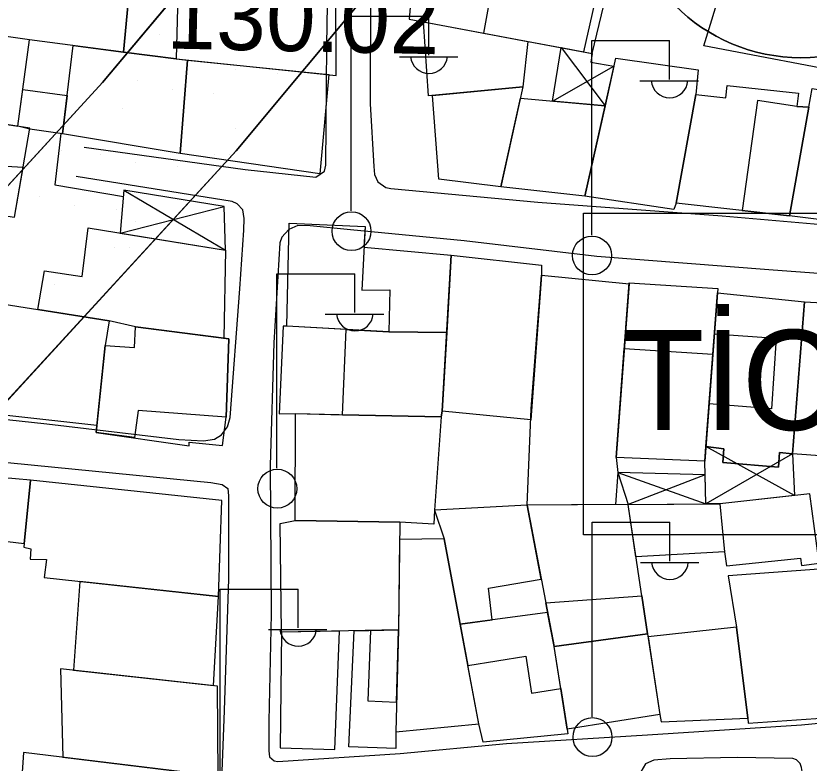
# Model space of a CAD drawing. Extents: x 417997 to 421451, y 4451742 to 4455216.
# Drawn here: x 420300.8 to 420372.1, y 4452436.9 to 4452504.1 of the extents above; entities that cross this region are included whole.
import ezdxf

# ---------------------------------------------------------------- set-up
doc = ezdxf.new("R2010")
doc.units = 0
for name, color, linetype in [('ADA', 7, 'Continuous'), ('B_Mesken', 7, 'Continuous'), ('B_Sundurma', 7, 'Continuous'), ('B_Teras', 7, 'Continuous'), ('Default', 7, 'Continuous'), ('LJ_SEMBOL', 7, 'Continuous'), ('PL_AYA_PARK_DINLENME', 7, 'Continuous'), ('PL_SOSYAL_TESİS', 7, 'Continuous'), ('PL_TİCK', 7, 'Continuous'), ('S_Elektrik_Diregi', 7, 'Continuous'), ('Sinir_Duvar_tek_tarafa_ait', 7, 'Continuous'), ('SM_TAKS', 7, 'Continuous'), ('TR_PARKALANI', 7, 'Continuous'), ('TR_TİCK', 7, 'Continuous'), ('Y_Yol_Kotu', 7, 'Continuous'), ('Yol_Sose', 7, 'Continuous')]:
    doc.layers.add(name, color=color, linetype=linetype)

# ---------------------------------------------------------------- blocks, each defined once
blk = doc.blocks.new('POINT_DISPLAY')
at = {"layer": 'Default'}
blk.add_line((0, 0), (0, 0), dxfattribs=at)

msp = doc.modelspace()

# ---------------------------------------------------------------- linework, layer by layer
at = {"layer": 'ADA'}
for p, q in [((420308.584, 4452498.139), (420321.858, 4452514.013)), ((420308.584, 4452498.139), (420321.858, 4452514.013)), ((420333.095, 4452507.03), (420320.59, 4452491.997)), ((420333.095, 4452507.03), (420320.59, 4452491.997)), ((420308.584, 4452498.139), (420264.816, 4452450.425)), ((420308.584, 4452498.139), (420264.816, 4452450.425)), ((420276.248, 4452443.657), (420320.59, 4452491.997)), ((420276.248, 4452443.657), (420320.59, 4452491.997))]:
    msp.add_line(p, q, dxfattribs=at)
at = {"layer": 'B_Mesken'}
for points in [[(420336.848, 4452512.056), (420336.15, 4452503.85), (420352.593, 4452500.772), (420354.492, 4452508.603)], [(420311.213, 4452508.895), (420310.464, 4452500.88), (420302.021, 4452501.987), (420298.433, 4452502.5), (420299.525, 4452510.378)], [(420311.213, 4452508.895), (420315.415, 4452508.301), (420315.206, 4452500.265), (420310.464, 4452500.88)], [(420315.415, 4452508.301), (420315.206, 4452500.265), (420329.576, 4452498.787), (420329.544, 4452506.562)], [(420376.674, 4452504.442), (420378.096, 4452504.175), (420376.824, 4452498.746), (420362.64, 4452501.438), (420364.279, 4452506.852)], [(420300.973, 4452494.215), (420302.021, 4452501.987), (420290.378, 4452503.65), (420289.7, 4452495.969)], [(420346.379, 4452497.752), (420337.881, 4452496.959), (420337.441, 4452503.609), (420346.824, 4452501.852)], [(420304.972, 4452493.533), (420305.942, 4452501.473), (420310.464, 4452500.88), (420315.206, 4452500.265), (420316.218, 4452500.161), (420315.572, 4452491.748)], [(420328.919, 4452498.854), (420328.116, 4452489.935), (420315.572, 4452491.748), (420316.218, 4452500.161)], [(420351.951, 4452487.924), (420354.716, 4452500.334), (420362.129, 4452499.299), (420361.929, 4452497.073), (420360.151, 4452487.301), (420359.955, 4452486.712)], [(420361.929, 4452497.073), (420364.632, 4452496.757), (420364.753, 4452497.888), (420371.14, 4452497.2), (420371.016, 4452495.992), (420372.093, 4452495.931), (420370.353, 4452486.159), (420360.151, 4452487.301)], [(420304.972, 4452493.533), (420302.033, 4452493.96), (420300.973, 4452494.215), (420301.419, 4452497.524), (420305.391, 4452496.966)], [(420346.379, 4452497.752), (420344.378, 4452488.763), (420338.81, 4452489.459), (420338.236, 4452496.992)], [(420379.984, 4452496.322), (420377.767, 4452485.218), (420370.353, 4452486.159), (420372.093, 4452495.931), (420372.388, 4452497.618)], [(420346.156, 4452496.749), (420353.759, 4452496.04), (420351.951, 4452487.924), (420344.378, 4452488.763)], [(420300.682, 4452486.037), (420302.048, 4452494.048), (420289.7, 4452495.969), (420288.488, 4452487.889)], [(420302.78, 4452477.73), (420303.356, 4452481.201), (420306.752, 4452480.684), (420307.286, 4452485.083), (420319.635, 4452483.063), (420319.502, 4452475.148), (420311.554, 4452476.165), (420309.19, 4452476.718)], [(420332.088, 4452483.333), (420339.926, 4452482.628), (420339.522, 4452475.67), (420334.317, 4452475.708), (420325.147, 4452476.23), (420325.374, 4452485.493), (420332.182, 4452485.204)], [(420339.926, 4452482.628), (420348.057, 4452481.704), (420348.046, 4452480.812), (420347.086, 4452467.805), (420339.111, 4452468.581)], [(420348.046, 4452480.812), (420355.915, 4452480.038), (420354.765, 4452464.404), (420354.913, 4452463.064), (420354.689, 4452460.188), (420346.752, 4452460.124), (420347.13, 4452468.809)], [(420363.892, 4452479.605), (420362.723, 4452464.098), (420354.765, 4452464.404), (420355.923, 4452480.143)], [(420363.864, 4452479.236), (420371.687, 4452478.415), (420370.608, 4452464.752), (420369.457, 4452464.854), (420369.349, 4452463.549), (420364.34, 4452463.954), (420364.426, 4452465.202), (420362.821, 4452465.403)], [(420298.388, 4452478.423), (420298.388, 4452478.423), (420309.19, 4452476.718), (420308.816, 4452474.482), (420308.083, 4452467.297), (420297.239, 4452468.483)], [(420371.687, 4452478.415), (420379.717, 4452477.971), (420378.92, 4452464.143), (420370.608, 4452464.752)], [(420319.38, 4452465.495), (420319.708, 4452468.041), (420319.938, 4452475.092), (420311.554, 4452476.165), (420309.19, 4452476.718), (420308.816, 4452474.482), (420308.083, 4452467.297), (420308.019, 4452466.663), (420316.36, 4452465.476), (420316.372, 4452465.803)], [(420324.468, 4452468.354), (420325.931, 4452468.361), (420330.163, 4452468.265), (420339.013, 4452468.063), (420339.111, 4452468.581), (420339.522, 4452475.67), (420334.317, 4452475.708), (420330.483, 4452475.927), (420325.147, 4452476.23), (420324.81, 4452476.218)], [(420325.931, 4452468.361), (420339.013, 4452468.063), (420338.422, 4452459.686), (420338.376, 4452458.426), (420335.298, 4452458.593), (420325.902, 4452458.742)], [(420294.506, 4452454.676), (420294.729, 4452457.495), (420301.533, 4452456.68), (420302.112, 4452462.371), (420285.902, 4452463.825), (420284.914, 4452455.873)], [(420302.112, 4452462.371), (420301.498, 4452456.337), (420302.145, 4452456.197), (420302.072, 4452455.279), (420303.546, 4452455.242), (420303.35, 4452453.62), (420319.022, 4452451.903), (420319.313, 4452460.557)], [(420364.509, 4452455.943), (420364.674, 4452454.682), (420371.341, 4452455.371), (420371.413, 4452454.711), (420373.004, 4452454.92), (420372.16, 4452461.149), (420364.075, 4452460.246)], [(420343.621, 4452449.802), (420343.268, 4452452.666), (420348.024, 4452453.465), (420346.752, 4452460.124), (420338.422, 4452459.686), (420339.287, 4452457.11), (420340.739, 4452449.415)], [(420346.752, 4452460.124), (420349.182, 4452447.405), (420357.586, 4452448.547), (420355.829, 4452460.198)], [(420355.829, 4452460.198), (420364.075, 4452460.246), (420364.509, 4452455.943), (420356.539, 4452455.491)], [(420324.563, 4452458.467), (420325.902, 4452458.742), (420335.298, 4452458.593), (420335.179, 4452448.909), (420324.672, 4452448.697)], [(420339.287, 4452457.11), (420335.279, 4452457.041), (420335.179, 4452448.909), (420334.945, 4452439.73), (420342.428, 4452440.463)], [(420372.983, 4452454.361), (420364.827, 4452453.773), (420365.575, 4452449.154), (420366.583, 4452440.961), (420366.621, 4452440.507), (420374.459, 4452441.055), (420374.424, 4452441.874), (420373.199, 4452452.944)], [(420306.537, 4452453.271), (420305.959, 4452445.273), (420318.549, 4452443.897), (420319.022, 4452451.903)], [(420341.438, 4452445.712), (420346.633, 4452446.552), (420347.161, 4452443.219), (420349.776, 4452443.628), (420349.182, 4452447.405), (420348.597, 4452450.47), (420340.739, 4452449.415)], [(420329.476, 4452438.165), (420329.895, 4452448.802), (420324.672, 4452448.697), (420324.565, 4452438.299)], [(420334.945, 4452439.73), (420334.946, 4452438.247), (420330.733, 4452438.389), (420331.192, 4452448.828), (420335.179, 4452448.909)], [(420365.575, 4452449.154), (420357.624, 4452448.299), (420358.699, 4452441.285), (420358.81, 4452440.643), (420366.583, 4452440.961)], [(420349.182, 4452447.405), (420357.586, 4452448.547), (420358.699, 4452441.285), (420350.348, 4452439.986)], [(420342.801, 4452438.818), (420342.428, 4452440.463), (420341.438, 4452445.712), (420346.633, 4452446.552), (420347.161, 4452443.219), (420349.776, 4452443.628), (420350.348, 4452439.986), (420350.408, 4452439.56)], [(420304.817, 4452445.398), (420305.003, 4452437.451), (420318.964, 4452435.766), (420318.909, 4452443.857)], [(420301.472, 4452437.878), (420300.901, 4452429.428), (420318.524, 4452427.75), (420318.964, 4452435.766)]]:
    msp.add_lwpolyline(points, close=True, dxfattribs=at)
at = {"layer": 'B_Sundurma'}
for p, q in [((420349.818, 4452501.291), (420353.759, 4452496.04)), ((420349.048, 4452496.479), (420354.557, 4452499.623)), ((420310.509, 4452488.479), (420319.635, 4452483.063)), ((420310.169, 4452484.611), (420319.533, 4452486.994)), ((420370.807, 4452460.998), (420362.821, 4452465.403)), ((420370.608, 4452464.752), (420362.836, 4452460.239)), ((420354.913, 4452463.064), (420362.836, 4452460.239)), ((420362.76, 4452462.844), (420355.829, 4452460.198))]:
    msp.add_line(p, q, dxfattribs=at)
for points in [[(420349.048, 4452496.479), (420349.818, 4452501.291), (420352.593, 4452500.772), (420352.485, 4452499.982), (420354.557, 4452499.623), (420353.759, 4452496.04)], [(420310.509, 4452488.479), (420310.169, 4452484.611), (420319.635, 4452483.063), (420319.533, 4452486.994)], [(420370.608, 4452464.752), (420370.807, 4452460.998), (420364.075, 4452460.246), (420362.836, 4452460.239), (420362.723, 4452464.098), (420362.821, 4452465.403), (420364.426, 4452465.202), (420364.34, 4452463.954), (420369.349, 4452463.549), (420369.457, 4452464.854)], [(420362.76, 4452462.844), (420354.913, 4452463.064), (420355.829, 4452460.198), (420362.836, 4452460.239)]]:
    msp.add_lwpolyline(points, close=True, dxfattribs=at)
at = {"layer": 'B_Teras'}
for points in [[(420346.038, 4452510.257), (420345.188, 4452505.099), (420343.379, 4452505.553), (420342.834, 4452502.599), (420351.84, 4452500.913), (420353.608, 4452508.776)], [(420367.469, 4452496.522), (420366.091, 4452486.636), (420370.353, 4452486.159), (420372.093, 4452495.931), (420371.016, 4452495.992)], [(420292.701, 4452491.02), (420292.036, 4452487.35), (420300.682, 4452486.037), (420301.444, 4452490.507)], [(420325.374, 4452485.493), (420332.182, 4452485.204), (420331.895, 4452479.465), (420334.408, 4452479.498), (420334.317, 4452475.708), (420325.147, 4452476.23)], [(420311.554, 4452476.165), (420319.938, 4452475.092), (420319.708, 4452468.041), (420311.787, 4452468.654), (420311.463, 4452466.204), (420308.019, 4452466.663), (420308.816, 4452474.482), (420311.445, 4452474.304)], [(420330.163, 4452468.265), (420330.483, 4452475.927), (420334.317, 4452475.708), (420339.522, 4452475.67), (420339.111, 4452468.581), (420339.013, 4452468.063)], [(420369.152, 4452475.149), (420368.718, 4452468.808), (420363.111, 4452469.239), (420363.449, 4452473.727), (420363.587, 4452475.556)], [(420355.488, 4452474.232), (420363.449, 4452473.727), (420362.821, 4452465.403), (420362.723, 4452464.098), (420354.765, 4452464.404)], [(420348.428, 4452451.353), (420357.07, 4452451.964), (420357.586, 4452448.547), (420349.182, 4452447.405)], [(420332.446, 4452442.516), (420335.014, 4452442.419), (420335.179, 4452448.909), (420332.674, 4452448.858)]]:
    msp.add_lwpolyline(points, close=True, dxfattribs=at)
at = {"layer": 'LJ_SEMBOL'}
msp.add_lwpolyline([(420351.829, 4452486.395), (420389.761, 4452486.395), (420389.761, 4452457.457), (420351.829, 4452457.457)], close=True, dxfattribs=at)
msp.add_lwpolyline([(420351.829, 4452486.395), (420389.761, 4452486.395), (420389.761, 4452457.457), (420351.829, 4452457.457)], close=True, dxfattribs=at)
at = {"layer": 'PL_AYA_PARK_DINLENME'}
msp.add_lwpolyline([(420264.816, 4452450.425), (420276.248, 4452443.657), (420320.59, 4452491.997), (420333.095, 4452507.03), (420361.976, 4452581.65), (420350.28, 4452587.449), (420350.28, 4452587.449), (420321.858, 4452514.013), (420315.233, 4452506.091), (420308.584, 4452498.139), (420264.816, 4452450.425)], dxfattribs=at)
msp.add_lwpolyline([(420264.816, 4452450.425), (420276.248, 4452443.657), (420320.59, 4452491.997), (420333.095, 4452507.03), (420361.976, 4452581.65), (420350.28, 4452587.449), (420350.28, 4452587.449), (420321.858, 4452514.013), (420315.233, 4452506.091), (420308.584, 4452498.139), (420264.816, 4452450.425)], dxfattribs=at)
at = {"layer": 'PL_SOSYAL_TESİS'}
msp.add_lwpolyline([(420243.508, 4452463.039), (420259.194, 4452453.753), (420264.816, 4452450.425), (420308.584, 4452498.139), (420315.233, 4452506.091), (420279.227, 4452526.785), (420276.745, 4452528.455), (420219.802, 4452489.597)], dxfattribs=at)
msp.add_lwpolyline([(420243.508, 4452463.039), (420259.194, 4452453.753), (420264.816, 4452450.425), (420308.584, 4452498.139), (420315.233, 4452506.091), (420279.227, 4452526.785), (420276.745, 4452528.455), (420219.802, 4452489.597)], dxfattribs=at)
at = {"layer": 'PL_TİCK'}
msp.add_lwpolyline([(420276.248, 4452443.657), (420281.87, 4452440.329), (420366.309, 4452390.34), (420401.239, 4452456.66), (420419.762, 4452500.096), (420438.381, 4452543.759), (420430.761, 4452547.538), (420412.057, 4452556.814), (420367.805, 4452578.76), (420361.976, 4452581.65), (420333.095, 4452507.03), (420320.59, 4452491.997), (420276.248, 4452443.657)], dxfattribs=at)
msp.add_lwpolyline([(420276.248, 4452443.657), (420281.87, 4452440.329), (420366.309, 4452390.34), (420401.239, 4452456.66), (420419.762, 4452500.096), (420438.381, 4452543.759), (420430.761, 4452547.538), (420412.057, 4452556.814), (420367.805, 4452578.76), (420361.976, 4452581.65), (420333.095, 4452507.03), (420320.59, 4452491.997), (420276.248, 4452443.657)], dxfattribs=at)
at = {"layer": 'S_Elektrik_Diregi'}
for p, q in [((420330.929, 4452486.611), (420330.929, 4452504.111)), ((420330.929, 4452504.111), (420337.929, 4452504.111)), ((420337.929, 4452500.611), (420337.929, 4452504.111)), ((420352.558, 4452484.425), (420352.558, 4452501.925)), ((420352.558, 4452501.925), (420359.558, 4452501.925)), ((420359.558, 4452498.425), (420359.558, 4452501.925)), ((420335.269, 4452500.471), (420340.519, 4452500.471)), ((420356.898, 4452498.285), (420362.148, 4452498.285)), ((420324.268, 4452463.448), (420324.268, 4452480.948)), ((420324.268, 4452480.948), (420331.268, 4452480.948)), ((420331.268, 4452477.448), (420331.268, 4452480.948)), ((420328.608, 4452477.308), (420333.858, 4452477.308)), ((420352.596, 4452441.103), (420352.596, 4452458.603)), ((420352.596, 4452458.603), (420359.596, 4452458.603)), ((420359.596, 4452455.103), (420359.596, 4452458.603)), ((420356.936, 4452454.963), (420362.186, 4452454.963)), ((420319.172, 4452435.088), (420319.172, 4452452.588)), ((420319.172, 4452452.588), (420326.172, 4452452.588)), ((420326.172, 4452449.088), (420326.172, 4452452.588)), ((420323.512, 4452448.948), (420328.762, 4452448.948))]:
    msp.add_line(p, q, dxfattribs=at)
for centre in [(420330.965, 4452484.776), (420352.594, 4452482.59), (420324.304, 4452461.612), (420352.632, 4452439.267)]:
    msp.add_circle(centre, 1.75, dxfattribs=at)
for centre in [(420337.93, 4452500.624), (420359.559, 4452498.438), (420331.269, 4452477.461), (420359.596, 4452455.116), (420326.173, 4452449.101)]:
    msp.add_arc(centre, 1.658, 184.83843, 355.14641, dxfattribs=at)
at = {"layer": 'Sinir_Duvar_tek_tarafa_ait'}
msp.add_lwpolyline([(420304.824, 4452493.555), (420304.3, 4452488.951), (420310.458, 4452487.896)], dxfattribs=at)
at = {"layer": 'SM_TAKS'}
msp.add_circle((420371.376, 4452516.368), 15.988, dxfattribs=at)
msp.add_circle((420371.376, 4452516.368), 15.988, dxfattribs=at)
at = {"layer": 'TR_TİCK'}
for points in [[(420361.976, 4452581.65), (420333.095, 4452507.03), (420320.59, 4452491.997), (420276.248, 4452443.657), (420281.87, 4452440.329), (420366.309, 4452390.34), (420401.239, 4452456.66), (420419.762, 4452500.096), (420438.381, 4452543.759), (420430.761, 4452547.538), (420412.057, 4452556.814), (420367.805, 4452578.76), (420361.976, 4452581.65)], [(420361.976, 4452581.65), (420333.095, 4452507.03), (420320.59, 4452491.997), (420276.248, 4452443.657), (420281.87, 4452440.329), (420366.309, 4452390.34), (420401.239, 4452456.66), (420419.762, 4452500.096), (420438.381, 4452543.759), (420430.761, 4452547.538), (420412.057, 4452556.814), (420367.805, 4452578.76), (420361.976, 4452581.65)], [(420351.829, 4452457.457), (420351.829, 4452486.395), (420389.761, 4452486.395), (420389.761, 4452457.457), (420351.829, 4452457.457)], [(420351.829, 4452457.457), (420351.829, 4452486.395), (420389.761, 4452486.395), (420389.761, 4452457.457), (420351.829, 4452457.457)]]:
    msp.add_lwpolyline(points, dxfattribs=at)
msp.add_arc((420371.376, 4452516.368), 15.988, 180, 0, dxfattribs=at)
msp.add_arc((420371.376, 4452516.368), 15.988, 180, 0, dxfattribs=at)
at = {"layer": 'Yol_Sose'}
for points in [[(420306.934, 4452492.326), (420321.407, 4452490.337), (420327.774, 4452489.625), (420328.529, 4452490.169), (420328.666, 4452490.706), (420328.745, 4452501.513), (420328.862, 4452508.798)], [(420332.665, 4452505.764), (420332.657, 4452496.241), (420332.962, 4452490.585), (420333.025, 4452489.885), (420333.33, 4452489.213), (420334.038, 4452488.708), (420334.512, 4452488.62), (420347.717, 4452487.374), (420364.285, 4452486.17), (420378.075, 4452484.953), (420380.955, 4452484.812), (420381.591, 4452484.942), (420381.876, 4452485.177), (420382.033, 4452485.507), (420385.839, 4452499.262), (420387.915, 4452505.627)], [(420287.477, 4452469.186), (420303.574, 4452467.437), (420315.455, 4452466.04), (420317.652, 4452465.908), (420318.647, 4452466.056), (420319.282, 4452466.461), (420319.82, 4452467.187), (420320.053, 4452468.017), (420320.922, 4452479.601), (420321.284, 4452484.879), (420321.319, 4452485.929), (420321.205, 4452486.708), (420320.701, 4452487.247), (420320.229, 4452487.434), (420306.224, 4452489.69)], [(420385.603, 4452480.024), (420368.888, 4452481.258), (420353.027, 4452482.49), (420341.094, 4452483.914), (420330.88, 4452484.889), (420327.24, 4452485.267), (420326.137, 4452485.29), (420325.326, 4452484.916), (420324.717, 4452484.23), (420324.53, 4452483.732), (420323.972, 4452474.73), (420323.654, 4452463.692), (420323.729, 4452450.346), (420323.54, 4452440.693), (420323.549, 4452438.023), (420323.596, 4452437.507), (420324.026, 4452437.145), (420324.344, 4452437.086), (420335.337, 4452437.778), (420344.889, 4452438.695), (420357.575, 4452439.466), (420371.434, 4452440.365), (420384.45, 4452441.636)], [(420286.027, 4452465.353), (420306.112, 4452463.361), (420318.321, 4452462.177), (420319.328, 4452461.989), (420319.837, 4452461.62), (420319.919, 4452460.965), (420319.894, 4452453.499), (420319.529, 4452441.655), (420319.019, 4452428.388), (420318.222, 4452411.371), (420317.46, 4452403.941), (420317.379, 4452403.497), (420317.254, 4452403.229), (420316.749, 4452403.08), (420316.216, 4452403.084), (420293.931, 4452406.955)], [(420371.846, 4452399.792), (420371.774, 4452411.048), (420371.762, 4452424.212), (420371.544, 4452434.975), (420371.523, 4452435.992), (420371.433, 4452436.527), (420371.304, 4452436.905), (420370.979, 4452437.214), (420370.65, 4452437.33), (420365.649, 4452437.429), (420359.626, 4452437.306), (420358.153, 4452437.193), (420357.41, 4452436.856), (420356.984, 4452436.151), (420356.806, 4452435.232), (420356.492, 4452424.987), (420355.754, 4452413.05), (420354.625, 4452399.413), (420353.768, 4452389.339), (420353.06, 4452381.179), (420352.175, 4452369.85), (420351.306, 4452360.209), (420349.795, 4452342.324)]]:
    msp.add_lwpolyline(points, dxfattribs=at)

# ---------------------------------------------------------------- block references
at = {"layer": 'TR_PARKALANI', "xscale": 0.1, "yscale": 0.10000000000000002}
for p in [(420313.676, 4452502.424), (420313.676, 4452502.424), (420317.4, 4452500.063), (420317.4, 4452500.063), (420320.553, 4452499.276), (420320.553, 4452499.276), (420324.306, 4452498.938), (420324.306, 4452498.938), (420311.69, 4452498.315), (420311.69, 4452498.315), (420314.844, 4452497.528), (420314.844, 4452497.528), (420318.597, 4452497.19), (420318.597, 4452497.19), (420310.412, 4452495.824), (420310.412, 4452495.824), (420320.553, 4452494.011), (420320.553, 4452494.011), (420304.911, 4452491.989), (420304.911, 4452491.989), (420308.426, 4452491.715), (420308.426, 4452491.715), (420318.655, 4452491.657), (420318.655, 4452491.657), (420320.026, 4452491.674), (420320.026, 4452491.674), (420311.58, 4452490.928), (420311.58, 4452490.928), (420315.333, 4452490.591), (420315.333, 4452490.591), (420302.925, 4452487.88), (420302.925, 4452487.88), (420306.079, 4452487.093), (420306.079, 4452487.093), (420309.832, 4452486.756), (420309.832, 4452486.756), (420311.58, 4452485.663), (420311.58, 4452485.663), (420309.681, 4452483.309), (420309.681, 4452483.309), (420311.052, 4452483.326), (420311.052, 4452483.326), (420304.272, 4452479.948), (420304.272, 4452479.948)]:
    msp.add_blockref('POINT_DISPLAY', p, dxfattribs=at)

# ---------------------------------------------------------------- texts
at = {"layer": 'LJ_SEMBOL'}
msp.add_text('TİCK', height=9, dxfattribs=at).set_placement((420355.346, 4452466.886))
msp.add_text('TİCK', height=9, dxfattribs=at).set_placement((420355.346, 4452466.886))
at = {"layer": 'Y_Yol_Kotu'}
msp.add_text('130.02 ', height=6, rotation=358.77316, dxfattribs=at).set_placement((420314.296, 4452501.212))

doc.saveas('drawing.dxf')
